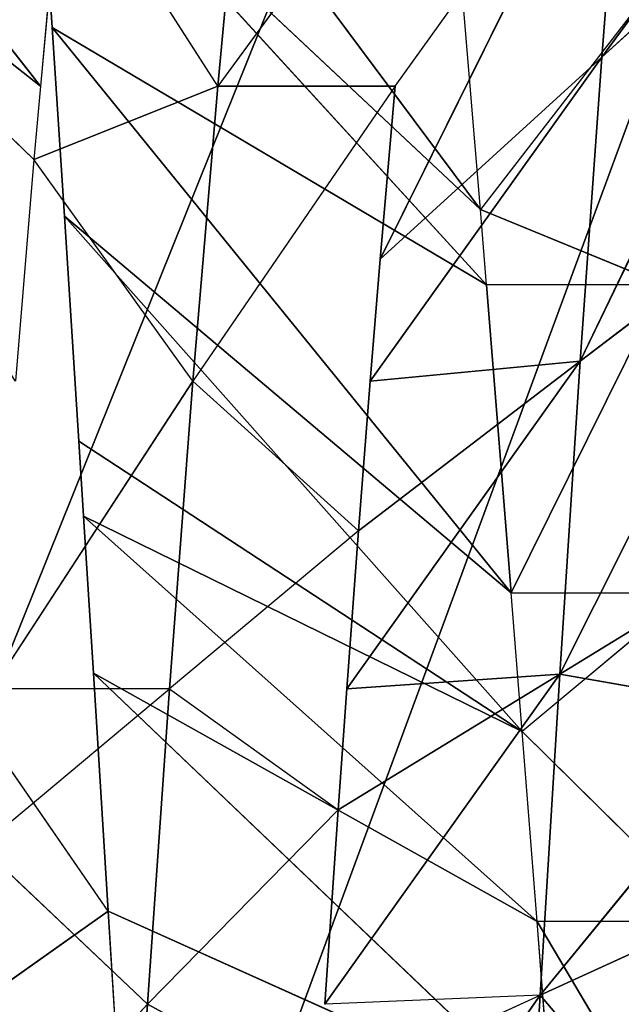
# Model space of a CAD drawing. Extents: x 0 to 40, y 0 to 81.9.
# Tile 557 of 623: x 34.075 to 34.372, y 75.34 to 75.826. Entities that reach past the tile are written whole.
import ezdxf

# ---------------------------------------------------------------- set-up
doc = ezdxf.new("R2010")
doc.units = 0
doc.header["$LTSCALE"] = 25.4
doc.layers.get('0').update_dxf_attribs({"color": 13, "linetype": 'CONTINUOUS'})

# ---------------------------------------------------------------- blocks, each defined once
blk = doc.blocks.new('ICE-TUBE-LED-S-8118_STL')
at = {"color": 0}
for p, q in [((76.28696, -11.7575, 44.38217), (76.07544, -11.97625, 44.69652)), ((76.28696, -11.7575, 44.38217), (76.07544, -11.97625, 44.69652)), ((76.28696, -11.7575, 44.38217), (76.11171, -11.97942, 44.72167)), ((76.28696, -11.7575, 44.38217), (76.11171, -11.97942, 44.72167)), ((76.38554, -11.76456, 44.45306), (76.11171, -11.97942, 44.72167)), ((76.38554, -11.76456, 44.45306), (76.11171, -11.97942, 44.72167)), ((75.70438, -12.01291, 47.88319), (75.84374, -11.91674, 47.84009)), ((75.70438, -12.01291, 47.88319), (75.64505, -11.92906, 47.89814)), ((75.65842, -12.03229, 44.49777), (75.55667, -11.93774, 44.4703)), ((75.73625, -11.95012, 44.52384), (75.65842, -12.03229, 44.49777)), ((75.73625, -11.95012, 44.52384), (75.81416, -12.04312, 44.55461)), ((75.81416, -12.04312, 44.55461), (75.81416, -11.95562, 44.55461)), ((75.96604, -12.05467, 44.62923), (75.81416, -11.95562, 44.55461)), ((76.07544, -11.97625, 44.69652), (75.96604, -11.96717, 44.62923)), ((76.35339, -11.9713, 47.57109), (76.05078, -12.19649, 47.31974)), ((76.35339, -11.9713, 47.57109), (76.05078, -12.19649, 47.31974)), ((75.96604, -12.05467, 44.62923), (76.07544, -11.97625, 44.69652)), ((76.11171, -11.97942, 44.72167), (76.07544, -11.97625, 44.69652)), ((76.11171, -12.06692, 44.72167), (76.07544, -11.97625, 44.69652)), ((76.25636, -11.97774, 47.638), (76.01354, -12.19953, 47.34306)), ((76.25636, -11.97774, 47.638), (76.01354, -12.19953, 47.34306)), ((76.25636, -11.97774, 47.638), (76.05078, -12.19649, 47.31974)), ((76.25636, -11.97774, 47.638), (76.05078, -12.19649, 47.31974)), ((76.23107, -11.99051, 44.81601), (76.11171, -11.97942, 44.72167)), ((76.14059, -11.98531, 47.70723), (76.25636, -11.97774, 47.638)), ((75.86158, -12.21173, 47.42425), (76.14059, -11.98531, 47.70723)), ((75.86158, -12.21173, 47.42425), (76.14059, -11.98531, 47.70723)), ((76.01354, -12.19953, 47.34306), (76.14059, -11.98531, 47.70723)), ((76.01354, -12.19953, 47.34306), (76.14059, -11.98531, 47.70723)), ((76.04744, -11.99132, 47.75542), (76.14059, -11.98531, 47.70723)), ((76.11171, -12.06692, 44.72167), (76.23107, -11.99051, 44.81601)), ((75.79305, -12.21714, 47.4542), (76.04744, -11.99132, 47.75542)), ((75.79305, -12.21714, 47.4542), (76.04744, -11.99132, 47.75542)), ((75.86158, -12.21173, 47.42425), (76.04744, -11.99132, 47.75542)), ((75.86158, -12.21173, 47.42425), (76.04744, -11.99132, 47.75542)), ((75.93648, -11.99839, 47.80489), (76.04744, -11.99132, 47.75542)), ((75.93648, -11.99839, 47.80489), (75.79305, -12.21714, 47.4542)), ((75.93648, -11.99839, 47.80489), (75.79305, -12.21714, 47.4542)), ((75.89935, -12.00074, 47.81963), (75.93648, -11.99839, 47.80489)), ((75.89935, -12.00074, 47.81963), (75.69936, -12.22446, 47.48908)), ((75.89935, -12.00074, 47.81963), (75.69936, -12.22446, 47.48908)), ((75.89935, -12.00074, 47.81963), (75.79305, -12.21714, 47.4542)), ((75.89935, -12.00074, 47.81963), (75.79305, -12.21714, 47.4542)), ((75.82191, -12.0056, 47.8476), (75.89935, -12.00074, 47.81963)), ((75.82191, -12.0056, 47.8476), (75.60606, -12.23166, 47.51728)), ((75.82191, -12.0056, 47.8476), (75.60606, -12.23166, 47.51728)), ((75.82191, -12.0056, 47.8476), (75.69936, -12.22446, 47.48908)), ((75.82191, -12.0056, 47.8476), (75.69936, -12.22446, 47.48908)), ((75.70438, -12.01291, 47.88319), (75.82191, -12.0056, 47.8476)), ((75.70438, -12.01291, 47.88319), (75.60606, -12.23166, 47.51728)), ((75.70438, -12.01291, 47.88319), (75.60606, -12.23166, 47.51728)), ((75.64503, -12.01656, 47.89814), (75.70438, -12.01291, 47.88319)), ((75.49503, -12.02092, 44.45716), (75.65842, -12.03229, 44.49777)), ((75.49503, -12.02092, 44.45716), (75.65842, -12.03229, 44.49777)), ((75.61293, -12.11665, 44.48458), (75.65842, -12.03229, 44.49777)), ((75.81416, -12.04312, 44.55461), (75.65842, -12.03229, 44.49777)), ((75.65842, -12.03229, 44.49777), (75.75437, -12.12637, 44.53057)), ((75.81416, -12.04312, 44.55461), (75.65842, -12.03229, 44.49777)), ((75.81416, -12.04312, 44.55461), (75.75437, -12.12637, 44.53057)), ((75.89217, -12.13641, 44.5904), (75.81416, -12.04312, 44.55461)), ((75.81416, -12.04312, 44.55461), (75.96604, -12.05467, 44.62923)), ((75.81416, -12.04312, 44.55461), (75.96604, -12.05467, 44.62923)), ((75.89217, -12.13641, 44.5904), (75.96604, -12.05467, 44.62923)), ((76.11171, -12.06692, 44.72167), (75.96604, -12.05467, 44.62923)), ((76.11171, -12.15442, 44.72167), (75.96604, -12.05467, 44.62923)), ((76.11171, -12.06692, 44.72167), (75.96604, -12.05467, 44.62923)), ((76.2481, -12.16718, 44.83108), (76.11171, -12.06692, 44.72167)), ((76.11171, -12.06692, 44.72167), (76.2481, -12.07968, 44.83108)), ((76.11171, -12.06692, 44.72167), (76.2481, -12.07968, 44.83108)), ((76.11171, -12.15442, 44.72167), (76.11171, -12.06692, 44.72167)), ((75.66292, -12.22602, 44.30185), (75.49503, -12.10842, 44.45716)), ((75.66292, -12.22602, 44.30185), (75.49503, -12.10842, 44.45716)), ((75.61293, -12.11665, 44.48458), (75.66292, -12.22602, 44.30185)), ((75.75437, -12.12637, 44.53057), (75.65842, -12.11979, 44.49777)), ((75.82142, -12.23575, 44.35339), (75.65842, -12.11979, 44.49777)), ((75.66292, -12.22602, 44.30185), (75.65842, -12.11979, 44.49777)), ((75.82142, -12.23575, 44.35339), (75.65842, -12.11979, 44.49777)), ((75.75437, -12.12637, 44.53057), (75.82142, -12.23575, 44.35339)), ((75.75437, -12.12637, 44.53057), (75.82142, -12.23575, 44.35339)), ((75.81416, -12.13062, 44.55461), (75.75437, -12.12637, 44.53057)), ((75.81416, -12.13062, 44.55461), (75.82142, -12.23575, 44.35339)), ((75.81416, -12.13062, 44.55461), (75.82142, -12.23575, 44.35339)), ((75.81416, -12.13062, 44.55461), (75.97584, -12.24578, 44.42043)), ((75.81416, -12.13062, 44.55461), (75.97584, -12.24578, 44.42043)), ((75.89217, -12.13641, 44.5904), (75.81416, -12.13062, 44.55461)), ((75.89217, -12.13641, 44.5904), (75.97584, -12.24578, 44.42043)), ((75.89217, -12.13641, 44.5904), (75.97584, -12.24578, 44.42043)), ((75.96604, -12.14217, 44.62923), (75.89217, -12.13641, 44.5904)), ((76.12601, -12.25645, 44.50368), (75.96604, -12.14217, 44.62923)), ((76.02618, -12.14707, 44.66469), (75.96604, -12.14217, 44.62923)), ((76.12601, -12.25645, 44.50368), (75.96604, -12.14217, 44.62923)), ((75.97584, -12.24578, 44.42043), (75.96604, -12.14217, 44.62923)), ((75.97584, -12.24578, 44.42043), (75.96604, -12.14217, 44.62923)), ((76.26944, -12.26762, 44.60276), (76.02618, -12.14707, 44.66469)), ((76.11171, -12.15442, 44.72167), (76.02618, -12.14707, 44.66469)), ((76.26944, -12.26762, 44.60276), (76.02618, -12.14707, 44.66469)), ((76.12601, -12.25645, 44.50368), (76.02618, -12.14707, 44.66469)), ((76.12601, -12.25645, 44.50368), (76.02618, -12.14707, 44.66469)), ((76.11171, -12.15442, 44.72167), (76.26944, -12.26762, 44.60276)), ((76.05078, -12.19649, 47.31974), (76.15302, -12.18804, 47.24778)), ((75.86158, -12.21173, 47.42425), (76.01354, -12.19953, 47.34306)), ((75.86158, -12.21173, 47.42425), (76.01354, -12.19953, 47.34306)), ((76.01354, -12.19953, 47.34306), (76.05078, -12.19649, 47.31974)), ((76.01354, -12.28703, 47.34306), (76.05078, -12.19649, 47.31974)), ((76.01354, -12.28703, 47.34306), (76.01354, -12.19953, 47.34306)), ((76.15302, -12.27555, 47.24778), (76.05078, -12.19649, 47.31974)), ((75.79305, -12.21714, 47.4542), (75.86158, -12.21173, 47.42425)), ((75.86158, -12.21173, 47.42425), (75.86158, -12.29923, 47.42425)), ((75.66292, -12.22602, 44.30185), (75.49688, -12.21566, 44.26494)), ((75.66292, -12.22602, 44.30185), (75.49688, -12.21566, 44.26494)), ((75.69936, -12.22446, 47.48908), (75.79305, -12.21714, 47.4542)), ((75.69936, -12.31196, 47.48908), (75.79305, -12.21714, 47.4542)), ((75.86158, -12.29923, 47.42425), (75.79305, -12.21714, 47.4542)), ((75.52962, -12.32499, 47.53579), (75.69936, -12.22446, 47.48908)), ((75.66292, -12.22602, 44.30185), (75.54482, -12.32593, 44.08103)), ((75.66292, -12.22602, 44.30185), (75.54482, -12.32593, 44.08103)), ((75.60606, -12.23166, 47.51728), (75.69936, -12.22446, 47.48908)), ((75.80289, -12.34039, 44.14608), (75.66292, -12.22602, 44.30185)), ((75.66292, -12.22602, 44.30185), (75.82142, -12.23575, 44.35339)), ((75.66292, -12.22602, 44.30185), (75.82142, -12.23575, 44.35339)), ((75.66292, -12.22602, 44.30185), (75.71291, -12.3354, 44.11912)), ((75.66292, -12.22602, 44.30185), (75.71291, -12.3354, 44.11912)), ((75.80289, -12.34039, 44.14608), (75.66292, -12.22602, 44.30185)), ((75.69936, -12.31196, 47.48908), (75.69936, -12.22446, 47.48908)), ((75.80289, -12.34039, 44.14608), (75.82142, -12.23575, 44.35339)), ((75.80289, -12.34039, 44.14608), (75.82142, -12.23575, 44.35339)), ((75.97584, -12.24578, 44.42043), (75.82142, -12.23575, 44.35339)), ((75.88847, -12.34512, 44.17621), (75.82142, -12.23575, 44.35339)), ((75.82142, -12.23575, 44.35339), (76.0595, -12.35516, 44.25047)), ((75.82142, -12.23575, 44.35339), (76.0595, -12.35516, 44.25047)), ((75.97584, -12.24578, 44.42043), (75.82142, -12.23575, 44.35339)), ((75.88847, -12.34512, 44.17621), (75.82142, -12.23575, 44.35339)), ((76.12601, -12.25645, 44.50368), (75.97584, -12.24578, 44.42043)), ((76.22583, -12.36582, 44.34267), (75.97584, -12.24578, 44.42043)), ((76.12601, -12.25645, 44.50368), (75.97584, -12.24578, 44.42043)), ((75.97584, -12.24578, 44.42043), (76.0595, -12.35516, 44.25047)), ((75.97584, -12.24578, 44.42043), (76.0595, -12.35516, 44.25047)), ((76.22583, -12.36582, 44.34267), (75.97584, -12.24578, 44.42043)), ((76.26944, -12.26762, 44.60276), (76.12601, -12.25645, 44.50368)), ((76.28065, -12.36956, 44.37794), (76.12601, -12.25645, 44.50368)), ((76.26944, -12.26762, 44.60276), (76.12601, -12.25645, 44.50368)), ((76.28065, -12.36956, 44.37794), (76.12601, -12.25645, 44.50368)), ((76.22583, -12.36582, 44.34267), (76.12601, -12.25645, 44.50368)), ((76.22583, -12.36582, 44.34267), (76.12601, -12.25645, 44.50368))]:
    blk.add_line(p, q, dxfattribs=at)
mesh = blk.add_polyface(dxfattribs=at)
corners = [(81.99833, 18.65613, 0), (32.39832, 18.53461, 0), (32.39832, 18.65613, 0), (33.41051, 17.76106, 0), (34.4478, 16.85461, 0), (35.42089, 15.87956, 0), (36.32527, 14.84046, 0), (37.15673, 13.74214, 0), (37.91139, 12.58971, 0), (38.58575, 11.38851, 0), (39.17668, 10.14416, 0), (39.68142, 8.86242, 0), (40.09764, 7.54925, 0), (40.42338, 6.21078, 0), (40.65715, 4.85321, 0), (40.79784, 3.48288, 0), (40.84481, 2.10613, 0), (81.99833, -14.44387, 0), (33.41051, -13.5488, 0), (32.39832, -14.44387, 0), (32.39832, -14.32234, 0), (34.4478, -12.64234, 0), (35.42089, -11.6673, 0), (36.32527, -10.6282, 0), (37.15673, -9.52987, 0), (37.91139, -8.37744, 0), (38.58575, -7.17625, 0), (39.17668, -5.93189, 0), (39.68142, -4.65015, 0), (40.09764, -3.33699, 0), (40.42338, -1.99851, 0), (40.65715, -0.64095, 0), (40.79784, 0.72939, 0)]
mesh.append_faces([[corners[k] for k in face] for face in [(0, 1, 2), (18, 19, 20)]], dxfattribs={"vtx0": -1, "color": 0})
mesh.append_faces([[corners[k] for k in face] for face in [(1, 0, 3), (3, 0, 4), (4, 0, 5), (5, 0, 6), (6, 0, 7), (7, 0, 8), (8, 0, 9), (9, 0, 10), (10, 0, 11), (11, 0, 12), (12, 0, 13), (13, 0, 14), (14, 0, 15), (15, 0, 16), (19, 18, 17)]], dxfattribs={"vtx0": -1, "vtx1": -1, "color": 0})
mesh.append_faces([[corners[k] for k in face] for face in [(16, 0, 17), (17, 18, 21), (17, 21, 22), (17, 22, 23), (17, 23, 24), (17, 24, 25), (17, 25, 26), (17, 26, 27), (17, 27, 28), (17, 28, 29), (17, 29, 30), (17, 30, 31), (17, 31, 32), (17, 32, 16)]], dxfattribs={"vtx0": -1, "vtx2": -1, "color": 0})
mesh = blk.add_polyface(dxfattribs=at)
corners = [(81.99833, -14.44387, 92), (32.39832, -14.32234, 92), (32.39832, -14.44387, 92), (33.41051, -13.5488, 92), (34.4478, -12.64234, 92), (35.42089, -11.6673, 92), (36.32527, -10.6282, 92), (37.15673, -9.52987, 92), (37.91139, -8.37744, 92), (38.58575, -7.17625, 92), (39.17668, -5.93189, 92), (39.68142, -4.65015, 92), (40.09764, -3.33699, 92), (40.42338, -1.99851, 92), (40.65715, -0.64095, 92), (40.79784, 0.72939, 92), (40.84481, 2.10613, 92), (33.41051, 17.76106, 92), (32.39832, 18.65613, 92), (32.39832, 18.53461, 92), (81.99833, 18.65613, 92), (34.4478, 16.85461, 92), (35.42089, 15.87956, 92), (36.32527, 14.84046, 92), (37.15673, 13.74214, 92), (37.91139, 12.58971, 92), (38.58575, 11.38851, 92), (39.17668, 10.14416, 92), (39.68142, 8.86242, 92), (40.09764, 7.54925, 92), (40.42338, 6.21078, 92), (40.65715, 4.85321, 92), (40.79784, 3.48288, 92)]
mesh.append_faces([[corners[k] for k in face] for face in [(0, 1, 2), (17, 18, 19)]], dxfattribs={"vtx0": -1, "color": 0})
mesh.append_faces([[corners[k] for k in face] for face in [(1, 0, 3), (3, 0, 4), (4, 0, 5), (5, 0, 6), (6, 0, 7), (7, 0, 8), (8, 0, 9), (9, 0, 10), (10, 0, 11), (11, 0, 12), (12, 0, 13), (13, 0, 14), (14, 0, 15), (15, 0, 16), (18, 17, 20), (20, 16, 0)]], dxfattribs={"vtx0": -1, "vtx1": -1, "color": 0})
mesh.append_faces([[corners[k] for k in face] for face in [(20, 17, 21), (20, 21, 22), (20, 22, 23), (20, 23, 24), (20, 24, 25), (20, 25, 26), (20, 26, 27), (20, 27, 28), (20, 28, 29), (20, 29, 30), (20, 30, 31), (20, 31, 32), (20, 32, 16)]], dxfattribs={"vtx0": -1, "vtx2": -1, "color": 0})
mesh = blk.add_polyface(dxfattribs=at)
corners = [(82.19833, -12.64387, 2), (64.19833, 16.85613, 2), (64.19833, -12.64387, 2), (82.19833, 16.85613, 2)]
mesh.append_faces([[corners[k] for k in face] for face in [(0, 1, 2), (1, 0, 3)]], dxfattribs={"vtx0": -1, "color": 0})
mesh = blk.add_polyface(dxfattribs=at)
corners = [(64.19833, 16.85613, 90), (82.19833, -12.64387, 90), (64.19833, -12.64387, 90), (82.19833, 16.85613, 90)]
mesh.append_faces([[corners[k] for k in face] for face in [(0, 1, 2), (1, 0, 3)]], dxfattribs={"vtx0": -1, "color": 0})
mesh = blk.add_polyface(dxfattribs=at)
corners = [(76.07544, -11.97625, 44.69652), (75.96604, -11.96717, 44.62923), (76.28696, -11.7575, 44.38217)]
mesh.append_faces([[corners[k] for k in face] for face in [(0, 1, 2)]], dxfattribs={"color": 0})
mesh = blk.add_polyface(dxfattribs=at)
corners = [(76.11171, -11.97942, 44.72167), (76.07544, -11.97625, 44.69652), (76.28696, -11.7575, 44.38217)]
mesh.append_faces([[corners[k] for k in face] for face in [(0, 1, 2)]], dxfattribs={"color": 0})
mesh = blk.add_polyface(dxfattribs=at)
corners = [(76.11171, -11.97942, 44.72167), (76.28696, -11.7575, 44.38217), (76.38554, -11.76456, 44.45306)]
mesh.append_faces([[corners[k] for k in face] for face in [(0, 1, 2)]], dxfattribs={"color": 0})
mesh = blk.add_polyface(dxfattribs=at)
corners = [(76.23107, -11.99051, 44.81601), (76.11171, -11.97942, 44.72167), (76.38554, -11.76456, 44.45306)]
mesh.append_faces([[corners[k] for k in face] for face in [(0, 1, 2)]], dxfattribs={"color": 0})
mesh = blk.add_polyface(dxfattribs=at)
corners = [(75.84374, -11.91674, 47.84009), (75.64505, -11.92906, 47.89814), (75.70438, -12.01291, 47.88319)]
mesh.append_faces([[corners[k] for k in face] for face in [(0, 1, 2)]], dxfattribs={"color": 0})
mesh = blk.add_polyface(dxfattribs=at)
corners = [(75.65842, -12.03229, 44.49777), (75.49503, -12.02092, 44.45716), (75.55667, -11.93774, 44.4703)]
mesh.append_faces([[corners[k] for k in face] for face in [(0, 1, 2)]], dxfattribs={"color": 0})
mesh = blk.add_polyface(dxfattribs=at)
corners = [(75.81416, -12.04312, 44.55461), (75.65842, -12.03229, 44.49777), (75.73625, -11.95012, 44.52384)]
mesh.append_faces([[corners[k] for k in face] for face in [(0, 1, 2)]], dxfattribs={"color": 0})
mesh = blk.add_polyface(dxfattribs=at)
corners = [(75.96604, -12.05467, 44.62923), (75.81416, -12.04312, 44.55461), (75.81416, -11.95562, 44.55461)]
mesh.append_faces([[corners[k] for k in face] for face in [(0, 1, 2)]], dxfattribs={"color": 0})
mesh = blk.add_polyface(dxfattribs=at)
corners = [(76.35339, -11.9713, 47.57109), (76.05078, -12.19649, 47.31974), (76.15302, -12.18804, 47.24778)]
mesh.append_faces([[corners[k] for k in face] for face in [(0, 1, 2)]], dxfattribs={"color": 0})
mesh = blk.add_polyface(dxfattribs=at)
corners = [(76.25636, -11.97774, 47.638), (76.05078, -12.19649, 47.31974), (76.35339, -11.9713, 47.57109)]
mesh.append_faces([[corners[k] for k in face] for face in [(0, 1, 2)]], dxfattribs={"color": 0})
mesh = blk.add_polyface(dxfattribs=at)
corners = [(76.11171, -12.06692, 44.72167), (75.96604, -12.05467, 44.62923), (76.07544, -11.97625, 44.69652)]
mesh.append_faces([[corners[k] for k in face] for face in [(0, 1, 2)]], dxfattribs={"color": 0})
mesh = blk.add_polyface(dxfattribs=at)
corners = [(76.25636, -11.97774, 47.638), (76.01354, -12.19953, 47.34306), (76.05078, -12.19649, 47.31974)]
mesh.append_faces([[corners[k] for k in face] for face in [(0, 1, 2)]], dxfattribs={"color": 0})
mesh = blk.add_polyface(dxfattribs=at)
corners = [(76.14059, -11.98531, 47.70723), (76.01354, -12.19953, 47.34306), (76.25636, -11.97774, 47.638)]
mesh.append_faces([[corners[k] for k in face] for face in [(0, 1, 2)]], dxfattribs={"color": 0})
mesh = blk.add_polyface(dxfattribs=at)
corners = [(76.04744, -11.99132, 47.75542), (75.86158, -12.21173, 47.42425), (76.14059, -11.98531, 47.70723)]
mesh.append_faces([[corners[k] for k in face] for face in [(0, 1, 2)]], dxfattribs={"color": 0})
mesh = blk.add_polyface(dxfattribs=at)
corners = [(76.14059, -11.98531, 47.70723), (75.86158, -12.21173, 47.42425), (76.01354, -12.19953, 47.34306)]
mesh.append_faces([[corners[k] for k in face] for face in [(0, 1, 2)]], dxfattribs={"color": 0})
mesh = blk.add_polyface(dxfattribs=at)
corners = [(76.2481, -12.07968, 44.83108), (76.11171, -12.06692, 44.72167), (76.23107, -11.99051, 44.81601)]
mesh.append_faces([[corners[k] for k in face] for face in [(0, 1, 2)]], dxfattribs={"color": 0})
mesh = blk.add_polyface(dxfattribs=at)
corners = [(75.93648, -11.99839, 47.80489), (75.79305, -12.21714, 47.4542), (76.04744, -11.99132, 47.75542)]
mesh.append_faces([[corners[k] for k in face] for face in [(0, 1, 2)]], dxfattribs={"color": 0})
mesh = blk.add_polyface(dxfattribs=at)
corners = [(76.04744, -11.99132, 47.75542), (75.79305, -12.21714, 47.4542), (75.86158, -12.21173, 47.42425)]
mesh.append_faces([[corners[k] for k in face] for face in [(0, 1, 2)]], dxfattribs={"color": 0})
mesh = blk.add_polyface(dxfattribs=at)
corners = [(75.89935, -12.00074, 47.81963), (75.79305, -12.21714, 47.4542), (75.93648, -11.99839, 47.80489)]
mesh.append_faces([[corners[k] for k in face] for face in [(0, 1, 2)]], dxfattribs={"color": 0})
mesh = blk.add_polyface(dxfattribs=at)
corners = [(75.89935, -12.00074, 47.81963), (75.69936, -12.22446, 47.48908), (75.79305, -12.21714, 47.4542)]
mesh.append_faces([[corners[k] for k in face] for face in [(0, 1, 2)]], dxfattribs={"color": 0})
mesh = blk.add_polyface(dxfattribs=at)
corners = [(75.82191, -12.0056, 47.8476), (75.69936, -12.22446, 47.48908), (75.89935, -12.00074, 47.81963)]
mesh.append_faces([[corners[k] for k in face] for face in [(0, 1, 2)]], dxfattribs={"color": 0})
mesh = blk.add_polyface(dxfattribs=at)
corners = [(75.82191, -12.0056, 47.8476), (75.60606, -12.23166, 47.51728), (75.69936, -12.22446, 47.48908)]
mesh.append_faces([[corners[k] for k in face] for face in [(0, 1, 2)]], dxfattribs={"color": 0})
mesh = blk.add_polyface(dxfattribs=at)
corners = [(75.70438, -12.01291, 47.88319), (75.60606, -12.23166, 47.51728), (75.82191, -12.0056, 47.8476)]
mesh.append_faces([[corners[k] for k in face] for face in [(0, 1, 2)]], dxfattribs={"color": 0})
mesh = blk.add_polyface(dxfattribs=at)
corners = [(75.64503, -12.01656, 47.89814), (75.60606, -12.23166, 47.51728), (75.70438, -12.01291, 47.88319)]
mesh.append_faces([[corners[k] for k in face] for face in [(0, 1, 2)]], dxfattribs={"color": 0})
mesh = blk.add_polyface(dxfattribs=at)
corners = [(75.65842, -12.03229, 44.49777), (75.61293, -12.11665, 44.48458), (75.49503, -12.02092, 44.45716)]
mesh.append_faces([[corners[k] for k in face] for face in [(0, 1, 2)]], dxfattribs={"color": 0})
mesh = blk.add_polyface(dxfattribs=at)
corners = [(75.81416, -12.04312, 44.55461), (75.75437, -12.12637, 44.53057), (75.65842, -12.03229, 44.49777)]
mesh.append_faces([[corners[k] for k in face] for face in [(0, 1, 2)]], dxfattribs={"color": 0})
mesh = blk.add_polyface(dxfattribs=at)
corners = [(75.96604, -12.05467, 44.62923), (75.89217, -12.13641, 44.5904), (75.81416, -12.04312, 44.55461)]
mesh.append_faces([[corners[k] for k in face] for face in [(0, 1, 2)]], dxfattribs={"color": 0})
mesh = blk.add_polyface(dxfattribs=at)
corners = [(76.11171, -12.15442, 44.72167), (75.96604, -12.05467, 44.62923), (76.11171, -12.06692, 44.72167)]
mesh.append_faces([[corners[k] for k in face] for face in [(0, 1, 2)]], dxfattribs={"color": 0})
mesh = blk.add_polyface(dxfattribs=at)
corners = [(76.2481, -12.16718, 44.83108), (76.11171, -12.06692, 44.72167), (76.2481, -12.07968, 44.83108)]
mesh.append_faces([[corners[k] for k in face] for face in [(0, 1, 2)]], dxfattribs={"color": 0})
mesh = blk.add_polyface(dxfattribs=at)
corners = [(75.61293, -12.11665, 44.48458), (75.66292, -12.22602, 44.30185), (75.49503, -12.10842, 44.45716)]
mesh.append_faces([[corners[k] for k in face] for face in [(0, 1, 2)]], dxfattribs={"color": 0})
mesh = blk.add_polyface(dxfattribs=at)
corners = [(75.49503, -12.10842, 44.45716), (75.66292, -12.22602, 44.30185), (75.49688, -12.21566, 44.26494)]
mesh.append_faces([[corners[k] for k in face] for face in [(0, 1, 2)]], dxfattribs={"color": 0})
mesh = blk.add_polyface(dxfattribs=at)
corners = [(75.75437, -12.12637, 44.53057), (75.82142, -12.23575, 44.35339), (75.65842, -12.11979, 44.49777)]
mesh.append_faces([[corners[k] for k in face] for face in [(0, 1, 2)]], dxfattribs={"color": 0})
mesh = blk.add_polyface(dxfattribs=at)
corners = [(75.65842, -12.11979, 44.49777), (75.82142, -12.23575, 44.35339), (75.66292, -12.22602, 44.30185)]
mesh.append_faces([[corners[k] for k in face] for face in [(0, 1, 2)]], dxfattribs={"color": 0})
mesh = blk.add_polyface(dxfattribs=at)
corners = [(75.81416, -12.13062, 44.55461), (75.82142, -12.23575, 44.35339), (75.75437, -12.12637, 44.53057)]
mesh.append_faces([[corners[k] for k in face] for face in [(0, 1, 2)]], dxfattribs={"color": 0})
mesh = blk.add_polyface(dxfattribs=at)
corners = [(75.81416, -12.13062, 44.55461), (75.97584, -12.24578, 44.42043), (75.82142, -12.23575, 44.35339)]
mesh.append_faces([[corners[k] for k in face] for face in [(0, 1, 2)]], dxfattribs={"color": 0})
mesh = blk.add_polyface(dxfattribs=at)
corners = [(75.89217, -12.13641, 44.5904), (75.97584, -12.24578, 44.42043), (75.81416, -12.13062, 44.55461)]
mesh.append_faces([[corners[k] for k in face] for face in [(0, 1, 2)]], dxfattribs={"color": 0})
mesh = blk.add_polyface(dxfattribs=at)
corners = [(75.96604, -12.14217, 44.62923), (75.97584, -12.24578, 44.42043), (75.89217, -12.13641, 44.5904)]
mesh.append_faces([[corners[k] for k in face] for face in [(0, 1, 2)]], dxfattribs={"color": 0})
mesh = blk.add_polyface(dxfattribs=at)
corners = [(76.02618, -12.14707, 44.66469), (76.12601, -12.25645, 44.50368), (75.96604, -12.14217, 44.62923)]
mesh.append_faces([[corners[k] for k in face] for face in [(0, 1, 2)]], dxfattribs={"color": 0})
mesh = blk.add_polyface(dxfattribs=at)
corners = [(75.96604, -12.14217, 44.62923), (76.12601, -12.25645, 44.50368), (75.97584, -12.24578, 44.42043)]
mesh.append_faces([[corners[k] for k in face] for face in [(0, 1, 2)]], dxfattribs={"color": 0})
mesh = blk.add_polyface(dxfattribs=at)
corners = [(76.11171, -12.15442, 44.72167), (76.26944, -12.26762, 44.60276), (76.02618, -12.14707, 44.66469)]
mesh.append_faces([[corners[k] for k in face] for face in [(0, 1, 2)]], dxfattribs={"color": 0})
mesh = blk.add_polyface(dxfattribs=at)
corners = [(76.02618, -12.14707, 44.66469), (76.26944, -12.26762, 44.60276), (76.12601, -12.25645, 44.50368)]
mesh.append_faces([[corners[k] for k in face] for face in [(0, 1, 2)]], dxfattribs={"color": 0})
mesh = blk.add_polyface(dxfattribs=at)
corners = [(76.01354, -12.28703, 47.34306), (75.86158, -12.21173, 47.42425), (75.86158, -12.29923, 47.42425), (76.01354, -12.19953, 47.34306)]
mesh.append_faces([[corners[k] for k in face] for face in [(0, 1, 2), (1, 0, 3)]], dxfattribs={"vtx0": -1, "color": 0})
mesh = blk.add_polyface(dxfattribs=at)
corners = [(76.15302, -12.27555, 47.24778), (76.05078, -12.19649, 47.31974), (76.01354, -12.28703, 47.34306)]
mesh.append_faces([[corners[k] for k in face] for face in [(0, 1, 2)]], dxfattribs={"color": 0})
mesh = blk.add_polyface(dxfattribs=at)
corners = [(75.66292, -12.22602, 44.30185), (75.54482, -12.32593, 44.08103), (75.49688, -12.21566, 44.26494)]
mesh.append_faces([[corners[k] for k in face] for face in [(0, 1, 2)]], dxfattribs={"color": 0})
mesh = blk.add_polyface(dxfattribs=at)
corners = [(75.86158, -12.29923, 47.42425), (75.79305, -12.21714, 47.4542), (75.69936, -12.31196, 47.48908)]
mesh.append_faces([[corners[k] for k in face] for face in [(0, 1, 2)]], dxfattribs={"color": 0})
mesh = blk.add_polyface(dxfattribs=at)
corners = [(75.69936, -12.31196, 47.48908), (75.52962, -12.32499, 47.53579), (75.52962, -12.41249, 47.53579), (75.69936, -12.22446, 47.48908)]
mesh.append_faces([[corners[k] for k in face] for face in [(0, 1, 2), (1, 0, 3)]], dxfattribs={"vtx0": -1, "color": 0})
mesh = blk.add_polyface(dxfattribs=at)
corners = [(75.66292, -12.22602, 44.30185), (75.71291, -12.3354, 44.11912), (75.54482, -12.32593, 44.08103)]
mesh.append_faces([[corners[k] for k in face] for face in [(0, 1, 2)]], dxfattribs={"color": 0})
mesh = blk.add_polyface(dxfattribs=at)
corners = [(75.82142, -12.23575, 44.35339), (75.80289, -12.34039, 44.14608), (75.66292, -12.22602, 44.30185)]
mesh.append_faces([[corners[k] for k in face] for face in [(0, 1, 2)]], dxfattribs={"color": 0})
mesh = blk.add_polyface(dxfattribs=at)
corners = [(75.66292, -12.22602, 44.30185), (75.80289, -12.34039, 44.14608), (75.71291, -12.3354, 44.11912)]
mesh.append_faces([[corners[k] for k in face] for face in [(0, 1, 2)]], dxfattribs={"color": 0})
mesh = blk.add_polyface(dxfattribs=at)
corners = [(75.82142, -12.23575, 44.35339), (75.88847, -12.34512, 44.17621), (75.80289, -12.34039, 44.14608)]
mesh.append_faces([[corners[k] for k in face] for face in [(0, 1, 2)]], dxfattribs={"color": 0})
mesh = blk.add_polyface(dxfattribs=at)
corners = [(75.82142, -12.23575, 44.35339), (76.0595, -12.35516, 44.25047), (75.88847, -12.34512, 44.17621)]
mesh.append_faces([[corners[k] for k in face] for face in [(0, 1, 2)]], dxfattribs={"color": 0})
mesh = blk.add_polyface(dxfattribs=at)
corners = [(75.97584, -12.24578, 44.42043), (76.0595, -12.35516, 44.25047), (75.82142, -12.23575, 44.35339)]
mesh.append_faces([[corners[k] for k in face] for face in [(0, 1, 2)]], dxfattribs={"color": 0})
mesh = blk.add_polyface(dxfattribs=at)
corners = [(76.12601, -12.25645, 44.50368), (76.22583, -12.36582, 44.34267), (75.97584, -12.24578, 44.42043)]
mesh.append_faces([[corners[k] for k in face] for face in [(0, 1, 2)]], dxfattribs={"color": 0})
mesh = blk.add_polyface(dxfattribs=at)
corners = [(75.97584, -12.24578, 44.42043), (76.22583, -12.36582, 44.34267), (76.0595, -12.35516, 44.25047)]
mesh.append_faces([[corners[k] for k in face] for face in [(0, 1, 2)]], dxfattribs={"color": 0})
mesh = blk.add_polyface(dxfattribs=at)
corners = [(76.26944, -12.26762, 44.60276), (76.28065, -12.36956, 44.37794), (76.12601, -12.25645, 44.50368)]
mesh.append_faces([[corners[k] for k in face] for face in [(0, 1, 2)]], dxfattribs={"color": 0})
mesh = blk.add_polyface(dxfattribs=at)
corners = [(76.12601, -12.25645, 44.50368), (76.28065, -12.36956, 44.37794), (76.22583, -12.36582, 44.34267)]
mesh.append_faces([[corners[k] for k in face] for face in [(0, 1, 2)]], dxfattribs={"color": 0})

msp = doc.modelspace()

# ---------------------------------------------------------------- block references
at = {"color": 8, "rotation": 90.00000000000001}
msp.add_blockref('ICE-TUBE-LED-S-8118_STL', (22.10613, -0.3188, 254.70001), dxfattribs=at)

doc.saveas('drawing.dxf')
